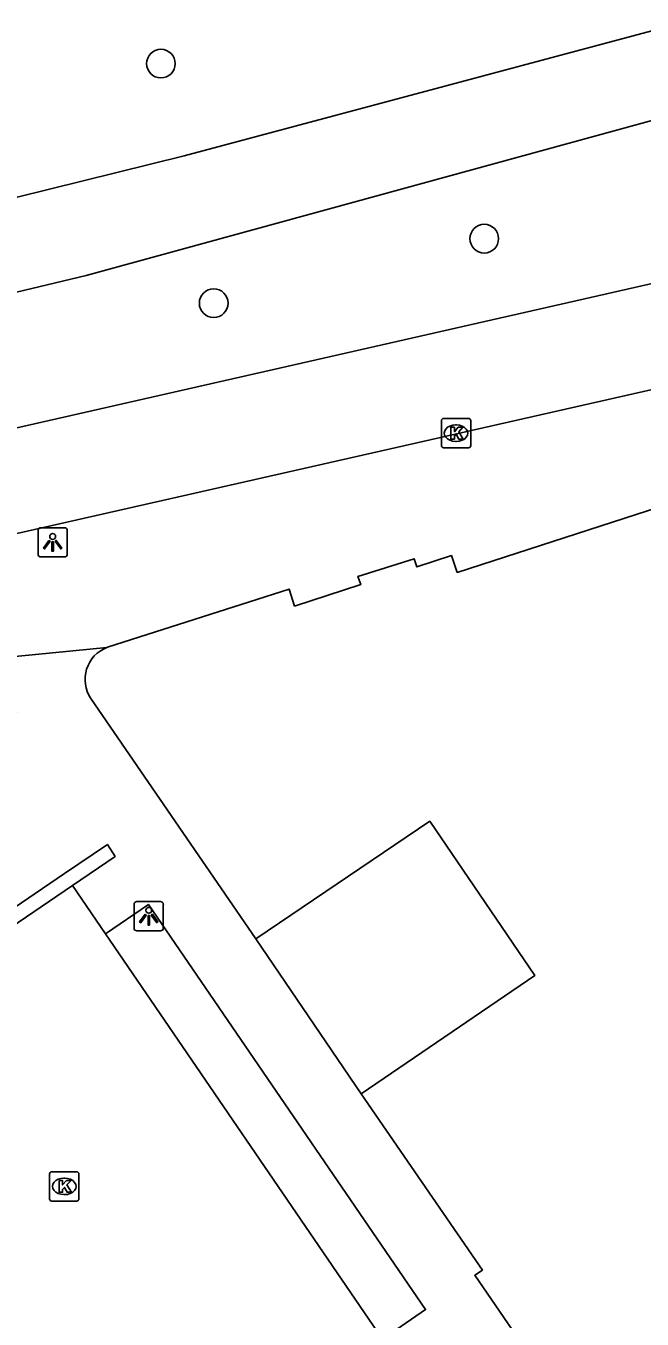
# Model space of a CAD drawing. Extents: x 155275 to 156263, y 382654 to 383635.
# Drawn here: x 155778.75 to 155799.76, y 383140.81 to 383184.9 of the extents above; entities that cross this region are included whole.
import ezdxf

# ---------------------------------------------------------------- set-up
doc = ezdxf.new("R2010")
doc.units = 0
for name, color, linetype in [('IMGEO_Boom', 7, 'Continuous'), ('IMGEO_Fietspad_gesloten', 7, 'Continuous'), ('IMGEO_Kolk', 7, 'Continuous'), ('IMGEO_Lichtpunt', 7, 'Continuous'), ('IMGEO_Pand', 7, 'Continuous'), ('IMGEO_Parkeervlak_open', 7, 'Continuous'), ('IMGEO_Rijbaan_lokaal_gesloten', 7, 'Continuous'), ('IMGEO_Voetpad_open', 7, 'Continuous')]:
    doc.layers.add(name, color=color, linetype=linetype)

msp = doc.modelspace()

# ---------------------------------------------------------------- linework, layer by layer
at = {"layer": 'IMGEO_Boom'}
for centre in [(155783.357, 383183.614), (155794.378, 383177.645), (155785.157, 383175.446)]:
    msp.add_circle(centre, 0.489, dxfattribs=at)
at = {"layer": 'IMGEO_Fietspad_gesloten'}
for points in [[(155807.023, 383186.593), (155784.144, 383180.465), (155758.942, 383174.226)], [(155754.161, 383169.392), (155755.638, 383170.009), (155757.938, 383170.83), (155760.337, 383171.486), (155780.808, 383176.389), (155803.789, 383182.688), (155808.796, 383183.946)]]:
    msp.add_lwpolyline(points, dxfattribs=at)
at = {"layer": 'IMGEO_Kolk'}
for p, q in [((155792.916, 383170.588), (155792.916, 383171.44)), ((155792.991, 383171.514), (155793.843, 383171.514)), ((155793.404, 383171.294), (155793.429, 383171.294)), ((155793.917, 383171.44), (155793.917, 383170.588)), ((155793.843, 383170.514), (155792.991, 383170.514)), ((155793.427, 383170.734), (155793.402, 383170.734)), ((155779.563, 383144.905), (155779.563, 383145.757)), ((155779.638, 383145.831), (155780.49, 383145.831)), ((155780.564, 383145.757), (155780.564, 383144.905)), ((155780.051, 383145.611), (155780.076, 383145.611)), ((155780.49, 383144.831), (155779.638, 383144.831)), ((155780.074, 383145.051), (155780.049, 383145.051))]:
    msp.add_line(p, q, dxfattribs=at)
for points in [[(155792.916, 383170.588), (155792.916, 383171.44)], [(155792.991, 383171.514), (155793.843, 383171.514)], [(155793.917, 383171.44), (155793.917, 383170.588)], [(155793.237, 383171.214), (155793.36, 383171.214), (155793.36, 383171.063), (155793.49, 383171.214), (155793.654, 383171.214), (155793.508, 383171.063), (155793.661, 383170.814), (155793.509, 383170.814), (155793.424, 383170.978), (155793.36, 383170.911), (155793.36, 383170.814), (155793.237, 383170.814), (155793.237, 383171.214)], [(155793.843, 383170.514), (155792.991, 383170.514)], [(155779.563, 383144.905), (155779.563, 383145.757)], [(155779.638, 383145.831), (155780.49, 383145.831)], [(155780.564, 383145.757), (155780.564, 383144.905)], [(155779.884, 383145.531), (155780.007, 383145.531), (155780.007, 383145.38), (155780.137, 383145.531), (155780.301, 383145.531), (155780.155, 383145.38), (155780.308, 383145.131), (155780.156, 383145.131), (155780.071, 383145.295), (155780.007, 383145.228), (155780.007, 383145.131), (155779.884, 383145.131), (155779.884, 383145.531)], [(155780.49, 383144.831), (155779.638, 383144.831)]]:
    msp.add_lwpolyline(points, dxfattribs=at)
for centre, start, end in [((155792.993, 383171.438), 91.552, 178.448), ((155792.993, 383171.438), 91.552, 178.448), ((155793.841, 383171.438), 1.552, 88.448), ((155793.841, 383171.438), 1.552, 88.448), ((155792.993, 383170.59), 181.552, 268.448), ((155792.993, 383170.59), 181.552, 268.448), ((155793.841, 383170.59), 271.552, 358.448), ((155793.841, 383170.59), 271.552, 358.448), ((155779.64, 383145.755), 91.552, 178.448), ((155779.64, 383145.755), 91.552, 178.448), ((155780.488, 383145.755), 1.552, 88.448), ((155780.488, 383145.755), 1.552, 88.448), ((155779.64, 383144.907), 181.552, 268.448), ((155779.64, 383144.907), 181.552, 268.448), ((155780.488, 383144.907), 271.552, 358.448), ((155780.488, 383144.907), 271.552, 358.448)]:
    msp.add_arc(centre, 0.0765, start, end, dxfattribs=at)
for centre, major_axis, ratio, start_param, end_param in [((155793.403, 383171.014), (-0.387, 0.002), 0.722429, 4.712389, 7.853982), ((155793.428, 383171.014), (-0.39, 0.002), 0.717154, 1.570796, 4.712389), ((155780.05, 383145.331), (-0.387, 0.002), 0.722429, 4.712389, 7.853982), ((155780.075, 383145.331), (-0.39, 0.002), 0.717154, 1.570796, 4.712389)]:
    msp.add_ellipse(centre, major_axis=major_axis, ratio=ratio, start_param=start_param, end_param=end_param, dxfattribs=at)
at = {"layer": 'IMGEO_Lichtpunt'}
for p, q in [((155780.07, 383167.79), (155779.262, 383167.79)), ((155780.07, 383167.79), (155779.262, 383167.79)), ((155779.168, 383167.695), (155779.168, 383166.888)), ((155779.168, 383167.695), (155779.168, 383166.888)), ((155780.164, 383166.888), (155780.164, 383167.695)), ((155780.164, 383166.888), (155780.164, 383167.695)), ((155779.262, 383166.794), (155780.07, 383166.794)), ((155779.262, 383166.794), (155780.07, 383166.794)), ((155782.443, 383154.947), (155782.443, 383154.14)), ((155782.443, 383154.947), (155782.443, 383154.14)), ((155783.345, 383155.042), (155782.537, 383155.042)), ((155783.345, 383155.042), (155782.537, 383155.042)), ((155783.439, 383154.14), (155783.439, 383154.947)), ((155783.439, 383154.14), (155783.439, 383154.947)), ((155782.537, 383154.046), (155783.345, 383154.046)), ((155782.537, 383154.046), (155783.345, 383154.046))]:
    msp.add_line(p, q, dxfattribs=at)
for points in [[(155779.542, 383167.359), (155779.581, 383167.331), (155779.393, 383167.069), (155779.355, 383167.096), (155779.542, 383167.359)], [(155779.644, 383167.311), (155779.691, 383167.311), (155779.691, 383166.989), (155779.644, 383166.989), (155779.644, 383167.311)], [(155779.754, 383167.331), (155779.792, 383167.358), (155779.979, 383167.096), (155779.94, 383167.068), (155779.754, 383167.331)], [(155782.817, 383154.611), (155782.856, 383154.583), (155782.668, 383154.321), (155782.63, 383154.348), (155782.817, 383154.611)], [(155782.919, 383154.563), (155782.966, 383154.563), (155782.966, 383154.241), (155782.919, 383154.241), (155782.919, 383154.563)], [(155783.029, 383154.583), (155783.067, 383154.61), (155783.254, 383154.348), (155783.215, 383154.32), (155783.029, 383154.583)]]:
    msp.add_lwpolyline(points, dxfattribs=at)
for centre in [(155779.667, 383167.493), (155782.942, 383154.745)]:
    msp.add_circle(centre, 0.0994, dxfattribs=at)
for centre, start, end in [((155779.262, 383167.695), 90, 180), ((155779.262, 383167.695), 90, 180), ((155780.07, 383167.695), 0, 90), ((155780.07, 383167.695), 0, 90), ((155779.262, 383166.888), 180, 270), ((155779.262, 383166.888), 180, 270), ((155780.07, 383166.888), 270, 0), ((155780.07, 383166.888), 270, 360), ((155782.537, 383154.947), 90, 180), ((155782.537, 383154.947), 90, 180), ((155783.345, 383154.947), 0, 90), ((155783.345, 383154.947), 0, 90), ((155782.537, 383154.14), 180, 270), ((155782.537, 383154.14), 180, 270), ((155783.345, 383154.14), 270, 0), ((155783.345, 383154.14), 270, 360)]:
    msp.add_arc(centre, 0.0946, start, end, dxfattribs=at)
at = {"layer": 'IMGEO_Pand'}
for points in [[(155781.515, 383163.707), (155781.533, 383163.714), (155787.732, 383165.698), (155787.913, 383165.119), (155790.17, 383165.849), (155790.071, 383166.132), (155791.993, 383166.733), (155792.077, 383166.451), (155793.257, 383166.839), (155793.457, 383166.263), (155800.782, 383168.637), (155800.967, 383168.041), (155809.359, 383170.66), (155821.394, 383173.271)], [(155786.593, 383153.773), (155780.966, 383161.972)], [(155786.593, 383153.773), (155792.522, 383157.781), (155796.103, 383152.525), (155790.182, 383148.489)], [(155798.535, 383136.477), (155798.283, 383136.844), (155798.203, 383136.79), (155796.29, 383139.587), (155796.036, 383139.416), (155794.053, 383142.299), (155794.317, 383142.48), (155790.182, 383148.489)]]:
    msp.add_lwpolyline(points, dxfattribs=at)
msp.add_arc((155781.939, 383162.619), 1.168, 111.266, 213.6165, dxfattribs=at)
at = {"layer": 'IMGEO_Parkeervlak_open'}
for points in [[(155775.548, 383162.648), (155774.243, 383158.787), (155777.695, 383153.791), (155780.342, 383155.593)], [(155790.911, 383140.128), (155781.465, 383153.946)]]:
    msp.add_lwpolyline(points, dxfattribs=at)
at = {"layer": 'IMGEO_Rijbaan_lokaal_gesloten'}
for points in [[(155807.855, 383177.879), (155773.936, 383170.173), (155768.128, 383168.704), (155765.261, 383167.836), (155759.704, 383165.561)], [(155773.576, 383166.494), (155808.683, 383174.445)]]:
    msp.add_lwpolyline(points, dxfattribs=at)
at = {"layer": 'IMGEO_Voetpad_open'}
for points in [[(155777.223, 383163.288), (155781.515, 383163.707)], [(155780.342, 383155.593), (155781.795, 383156.582), (155781.531, 383156.99), (155780.067, 383155.995), (155777.841, 383154.483), (155774.741, 383158.939), (155776.984, 383160.492), (155778.43, 383161.494), (155777.223, 383163.288)], [(155781.465, 383153.946), (155780.342, 383155.593)], [(155790.911, 383140.128), (155792.378, 383141.131), (155782.933, 383154.947), (155781.465, 383153.946)], [(155790.182, 383148.489), (155786.593, 383153.773)]]:
    msp.add_lwpolyline(points, dxfattribs=at)

doc.saveas('drawing.dxf')
